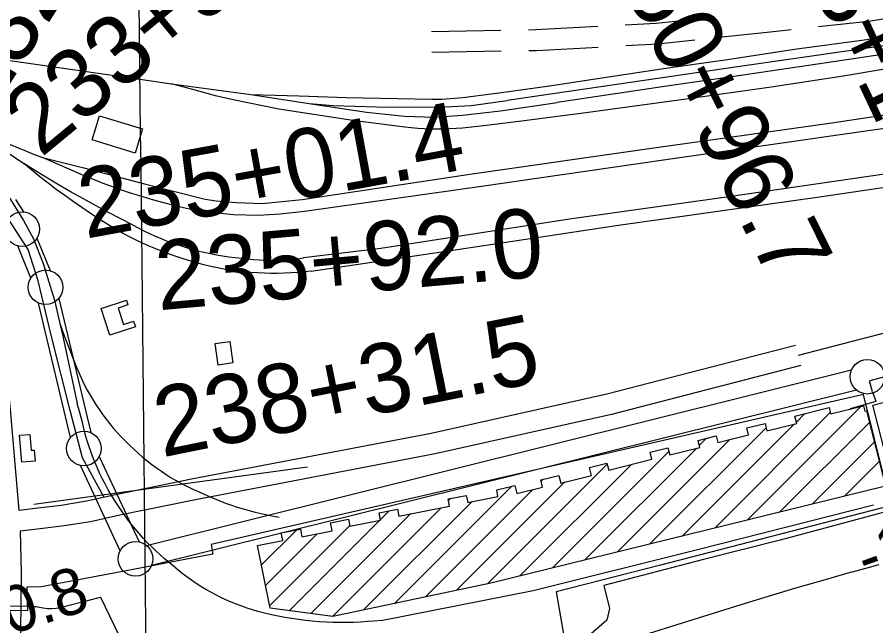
# Model space of a CAD drawing. Extents: x 3651524 to 3689615, y 505651 to 531377.
# Drawn here: x 3671368 to 3672608, y 516152 to 517031 of the extents above; entities that cross this region are included whole.
import ezdxf

# ---------------------------------------------------------------- set-up
doc = ezdxf.new("R2010")
doc.units = 0
for name, color, linetype in [('V-BLDG-OTLN', 7, 'Continuous'), ('V-CHAN-DOCK', 7, 'Continuous'), ('V-FLOD-BASE', 7, 'Continuous'), ('V-GRID-MAJR', 7, 'Continuous'), ('V-RAIL-TRAK', 7, 'Continuous'), ('V-RIVR-EDGE', 7, 'Continuous'), ('V-RIVR-RANG', 7, 'Continuous'), ('V-ROAD-CNTR', 7, 'Continuous'), ('V-SURV-IDEN', 7, 'Continuous'), ('V-SURV-LINE', 7, 'Continuous'), ('V-TOPO-DPTH', 7, 'Continuous'), ('V-TOPO-MINR', 7, 'Continuous'), ('V-UTIL-LINE', 7, 'Continuous')]:
    doc.layers.add(name, color=color, linetype=linetype)

msp = doc.modelspace()

# ---------------------------------------------------------------- linework, layer by layer
at = {"layer": 'V-BLDG-OTLN'}
for p, q in [((3672421.751, 516304.487), (3672586.19, 516468.926)), ((3672374.873, 516292.965), (3672541.758, 516459.85)), ((3672492.752, 516446.199), (3672505.049, 516458.496)), ((3672281.119, 516269.921), (3672449.194, 516437.996)), ((3672327.996, 516281.443), (3672490.043, 516443.49)), ((3672468.628, 516316.009), (3672598.199, 516445.58)), ((3672234.241, 516258.399), (3672396.594, 516420.752)), ((3672352.592, 516412.105), (3672363.156, 516422.669)), ((3672515.506, 516327.531), (3672605.29, 516417.316)), ((3672140.486, 516235.355), (3672308.666, 516403.534)), ((3672187.364, 516246.877), (3672348.796, 516408.309)), ((3672562.383, 516339.053), (3672612.382, 516389.052)), ((3672046.939, 516212.518), (3672219.601, 516385.18)), ((3672093.609, 516223.832), (3672254.771, 516384.995)), ((3672124.244, 516360.534), (3672127.099, 516363.389)), ((3671912.433, 516184.078), (3672081.915, 516353.56)), ((3672002.103, 516203.038), (3672158.622, 516359.556)), ((3671957.268, 516193.558), (3672112.275, 516348.565)), ((3671867.597, 516174.598), (3672024.039, 516331.039)), ((3671990.436, 516332.791), (3671993.26, 516335.616)), ((3671791.591, 516169.302), (3671935.766, 516313.477)), ((3671822.884, 516165.239), (3671979.813, 516322.168)), ((3671892.239, 516305.305), (3671904.575, 516317.641)), ((3671760.298, 516173.364), (3671890.92, 516303.986)), ((3671720.411, 516239.543), (3671771.301, 516290.433)), ((3671732.1, 516180.522), (3671847.976, 516296.398)), ((3671726.255, 516210.032), (3671800.964, 516284.741))]:
    msp.add_line(p, q, dxfattribs=at)
for points in [[(3671475.89, 516853.847), (3671486.66, 516888.917), (3671548.551, 516869.907), (3671537.778, 516834.837)], [(3671501.473, 516571.596), (3671488.722, 516610.354), (3671525.283, 516622.382), (3671527.55, 516615.488), (3671513.28, 516610.794), (3671521.087, 516587.066), (3671535.714, 516591.879), (3671538.39, 516583.74)], [(3671679.02, 516531.955), (3671657.768, 516528.457), (3671653.279, 516559.584), (3671674.593, 516562.66)], [(3672621.293, 516353.533), (3672051.49, 516213.48), (3671823.165, 516165.203), (3671732.811, 516176.932), (3671714.838, 516267.679), (3671751.01, 516274.845), (3671748.804, 516285.978), (3671776.515, 516291.466), (3671778.719, 516280.335), (3671822.276, 516288.962), (3671819.974, 516300.584), (3671846.125, 516305.761), (3671848.148, 516295.527), (3671892.44, 516304.287), (3671890.358, 516314.824), (3671916.959, 516320.095), (3671918.923, 516310.154), (3671992.055, 516324.584), (3671990.005, 516334.974), (3672016.131, 516340.125), (3672018.153, 516329.878), (3672061.796, 516338.486), (3672060.303, 516348.138), (3672086.255, 516354.649), (3672089.229, 516342.785), (3672126.359, 516352.097), (3672123.74, 516362.546), (3672149.737, 516369.067), (3672152.506, 516358.022), (3672196.794, 516369.13), (3672193.99, 516380.317), (3672219.232, 516386.653), (3672221.724, 516376.708), (3672283.991, 516392.322), (3672281.425, 516402.554), (3672307.285, 516409.038), (3672309.915, 516398.558), (3672353.263, 516409.429), (3672350.726, 516419.552), (3672376.737, 516426.075), (3672379.168, 516416.382), (3672423.524, 516427.505), (3672420.992, 516437.597), (3672447.618, 516444.274), (3672450.316, 516433.528), (3672493.232, 516444.29), (3672490.579, 516454.845), (3672539.887, 516467.287), (3672542.252, 516457.887), (3672589.7, 516469.808), (3672591.671, 516461.956), (3672593.948, 516462.525)], [(3671371.083, 516427.431), (3671386.081, 516428.226), (3671387.991, 516405.292), (3671392.001, 516405.626), (3671393.32, 516389.756), (3671374.346, 516388.175)]]:
    msp.add_lwpolyline(points, close=True, dxfattribs=at)
at = {"layer": 'V-CHAN-DOCK'}
for points in [[(3673018.924, 516442.009), (3672635.86, 516343.209), (3672603.008, 516470.576), (3672986.075, 516569.378), (3673018.924, 516442.009)], [(3672622.864, 516352.069), (3672589.567, 516485.918), (3671647.682, 516268.93), (3671649.951, 516254.969), (3671587.145, 516243.099), (3671532.418, 516232.345), (3671402.301, 516207.994), (3671381.63, 516207.381), (3671382.273, 516173.862), (3671330.877, 516172.615), (3671326.951, 516178.191), (3671314.634, 516188.216), (3671299.53, 516195.442), (3671285.557, 516198.2), (3671273.267, 516197.051), (3671260.987, 516193.111), (3671244.808, 516183.571), (3671133.251, 516110.656), (3671082.291, 516077.637), (3671067.932, 516099.2), (3671009.898, 516062.297), (3669993.478, 515892.678)], [(3672622.864, 516352.069), (3672630.37, 516325.463), (3672294.627, 516238.861), (3672145.733, 516200.895), (3672182.884, 515986.804), (3671847.264, 515929.179), (3671546.476, 515878.301), (3671256.452, 515828.231), (3671057.624, 515793.468), (3670818.287, 515752.336), (3670548.809, 515707.018), (3670260.547, 515657.934), (3670001.647, 515610.682), (3669813.581, 515578.688), (3669795.792, 515575.596), (3669313.275, 515495.57)]]:
    msp.add_lwpolyline(points, dxfattribs=at)
at = {"layer": 'V-FLOD-BASE'}
for p, q in [((3672684.627, 516528.942), (3672598.675, 516505.855)), ((3672602.521, 516489.706), (3672598.583, 516505.839))]:
    msp.add_line(p, q, dxfattribs=at)
for points in [[(3671492.859, 516338.07), (3671462.082, 516394.194), (3671443.978, 516462.99), (3671416.823, 516571.614), (3671397.814, 516650.368), (3671383.33, 516695.629), (3671343.501, 516757.183), (3671313.629, 516794.297), (3671229.443, 516848.61)], [(3672602.769, 516489.62), (3672607.358, 516476.018), (3672570.312, 516465.434)]]:
    msp.add_lwpolyline(points, dxfattribs=at)
at = {"layer": 'V-GRID-MAJR'}
msp.add_spline([(3671606.503, 511232.957), (3671541.307, 517290.097), (3671476.073, 523350.705), (3671446.132, 526132.422)], degree=3, dxfattribs=at)
at = {"layer": 'V-RAIL-TRAK'}
for p, q in [((3671466.71, 516801.158), (3671404.369, 516828.392)), ((3671404.369, 516828.392), (3671463.722, 516813.368)), ((3671433.398, 516570.426), (3671454.336, 516472.737))]:
    msp.add_line(p, q, dxfattribs=at)
for points in [[(3673415.176, 517106.81), (3673326.167, 517093.823), (3673185.165, 517072.909), (3672962.799, 517040.524), (3672769.177, 517011.672), (3672578.819, 516984.116), (3672404.549, 516958.979), (3672253.39, 516936.828), (3672075.061, 516911.007)], [(3673517.647, 517108.094), (3673445.816, 517097.694), (3673319.171, 517079.485), (3673154.742, 517055.426), (3672987.182, 517031.321), (3672812.291, 517005.549), (3672675.182, 516986.097), (3672536.213, 516965.211), (3672412.696, 516947.045), (3672302.292, 516931.098), (3672147.554, 516907.8)], [(3673678.768, 517111.608), (3673604.124, 517100.858), (3673505.904, 517086.492), (3673383.477, 517068.809), (3673228.572, 517045.978), (3673065.85, 517022.881), (3672952.473, 517007.05), (3672799.747, 516985.187), (3672686.557, 516967.167), (3672557.295, 516945.792), (3672456.593, 516929.979), (3672333.69, 516912.606)], [(3671705.192, 516919.422), (3671774.85, 516917.427), (3671842.635, 516915.25), (3671916.984, 516913.634), (3671966.441, 516912.922), (3671980.834, 516912.969), (3672010.999, 516915.426), (3672067.075, 516922.473), (3672136.257, 516932.208), (3672205.584, 516942.726), (3672304.424, 516957.572), (3672393.125, 516970.085), (3672489.928, 516985.058), (3672590.663, 516998.68), (3672690.442, 517013.693)], [(3671138.287, 516999.923), (3671194.224, 516991.733), (3671377.192, 516965.981), (3671531.638, 516943.429), (3671590.293, 516934.966), (3671705.192, 516919.422), (3671789.242, 516906.677)], [(3672333.69, 516912.606), (3672188.823, 516893.173), (3672099.858, 516881.391), (3672045.467, 516874.673), (3672010.569, 516870.979), (3672001.351, 516870.286), (3671992.121, 516869.801), (3671982.88, 516869.524), (3671973.638, 516869.459), (3671964.395, 516869.6), (3671955.156, 516869.95), (3671945.93, 516870.51), (3671936.718, 516871.278), (3671927.527, 516872.254), (3671852.453, 516881.882), (3671745.386, 516898.541), (3671679.575, 516911.656), (3671654.156, 516917.71), (3671626.426, 516925.257), (3671590.293, 516934.966)], [(3671232.405, 516916.491), (3671278.104, 516886.404), (3671303.071, 516869.967), (3671377.094, 516819.903)], [(3671639.025, 516768.488), (3671654.993, 516765.965), (3671684.165, 516763.479), (3671721.215, 516762.193), (3671778.94, 516768.052), (3672024.778, 516805.129), (3672276.928, 516841.041), (3672543.852, 516878.564), (3672808.996, 516918.646)], [(3673385.285, 516913.964), (3673160.712, 516882.656), (3672871.333, 516840.543), (3672620.171, 516804.439), (3672395.206, 516771.552), (3672165.119, 516739.442), (3671892.492, 516697.173), (3671781.185, 516683.294)], [(3671789.242, 516906.677), (3671823.779, 516903.499), (3671886.227, 516901.631), (3671975.669, 516901.055), (3672023.095, 516903.857), (3672075.061, 516911.007)], [(3671789.242, 516906.677), (3671871.985, 516894.105), (3671926.857, 516888.313), (3671970.07, 516886.934), (3672010.626, 516889.796), (3672065.634, 516896.062), (3672147.554, 516907.8)], [(3671792.072, 516664.411), (3672006.201, 516696.088), (3672235.888, 516730.76), (3672526.057, 516771.89), (3672767.96, 516807.183), (3673032.519, 516845.293), (3673279.346, 516881.978), (3673427.881, 516902.061), (3673455.458, 516907.056), (3673478.897, 516911.056)], [(3671227.42, 516900.974), (3671265.531, 516870.131), (3671297.935, 516836.908), (3671327.77, 516805.651), (3671355.445, 516771.431), (3671376.617, 516737.59), (3671391.07, 516710.827), (3671404.953, 516675.194), (3671421.64, 516622.224), (3671429.259, 516588.662), (3671433.398, 516570.426)], [(3672859.981, 516904.08), (3672596.408, 516867.155), (3672301.119, 516824.831), (3672041.486, 516787.127), (3671782.246, 516750.411), (3671747.178, 516746.579), (3671716.046, 516744.725), (3671680.178, 516745.817), (3671633.946, 516750.345)], [(3671278.104, 516886.404), (3671290.322, 516879.762), (3671302.639, 516873.303), (3671315.054, 516867.028), (3671327.557, 516860.939), (3671340.154, 516855.039), (3671352.835, 516849.325), (3671365.603, 516843.804), (3671378.448, 516838.475), (3671391.373, 516833.336), (3671404.369, 516828.392)], [(3671533.934, 516731.205), (3671516.09, 516740.298), (3671498.346, 516749.585), (3671480.702, 516759.066), (3671463.163, 516768.734), (3671445.729, 516778.593), (3671428.405, 516788.641), (3671411.187, 516798.877), (3671394.084, 516809.297), (3671377.094, 516819.903)], [(3671511.502, 516723.807), (3671498.643, 516731.602), (3671485.9, 516739.589), (3671473.282, 516747.769), (3671460.79, 516756.139), (3671448.426, 516764.698), (3671436.191, 516773.445), (3671424.094, 516782.376), (3671412.131, 516791.487), (3671400.308, 516800.781), (3671388.63, 516810.253), (3671377.094, 516819.903)], [(3671463.722, 516813.368), (3671507.474, 516801.854), (3671551.274, 516790.535), (3671595.126, 516779.412), (3671639.025, 516768.488)], [(3671633.946, 516750.345), (3671620.755, 516753.055), (3671607.607, 516755.969), (3671594.504, 516759.084), (3671581.45, 516762.4), (3671568.451, 516765.916), (3671555.506, 516769.633), (3671542.62, 516773.549), (3671529.795, 516777.661), (3671517.036, 516781.97), (3671504.344, 516786.476), (3671491.725, 516791.178), (3671479.179, 516796.073), (3671466.71, 516801.158)], [(3671792.072, 516664.411), (3671782.434, 516663.287), (3671772.774, 516662.388), (3671763.095, 516661.712), (3671753.402, 516661.259), (3671743.7, 516661.036), (3671733.997, 516661.036), (3671724.296, 516661.259), (3671714.602, 516661.712), (3671704.924, 516662.388), (3671695.261, 516663.289), (3671685.623, 516664.413), (3671676.016, 516665.761), (3671666.44, 516667.334), (3671656.904, 516669.126), (3671647.412, 516671.141), (3671637.251, 516673.57), (3671627.143, 516676.208), (3671617.091, 516679.056), (3671607.101, 516682.112), (3671597.174, 516685.376), (3671587.319, 516688.846), (3671577.54, 516692.52), (3671567.837, 516696.397), (3671558.217, 516700.472), (3671548.686, 516704.749), (3671539.242, 516709.223), (3671529.895, 516713.893), (3671520.649, 516718.755), (3671511.502, 516723.807)], [(3671533.934, 516731.205), (3671542.067, 516726.824), (3671550.297, 516722.634), (3671558.623, 516718.634), (3671567.04, 516714.829), (3671575.541, 516711.22), (3671584.126, 516707.808), (3671592.787, 516704.599), (3671601.52, 516701.588), (3671610.318, 516698.783), (3671619.182, 516696.18), (3671628.101, 516693.784), (3671637.075, 516691.594), (3671646.097, 516689.616), (3671655.163, 516687.844), (3671664.267, 516686.284), (3671673.405, 516684.934), (3671682.572, 516683.797), (3671691.761, 516682.874), (3671700.971, 516682.163), (3671708.964, 516681.221), (3671716.984, 516680.512), (3671725.021, 516680.039), (3671733.067, 516679.802), (3671741.118, 516679.798), (3671749.164, 516680.027), (3671757.203, 516680.492), (3671765.223, 516681.192), (3671773.218, 516682.126), (3671781.185, 516683.294)], [(3671429.259, 516588.662), (3671434.606, 516573.611), (3671440.183, 516558.642), (3671445.987, 516543.761), (3671452.018, 516528.971), (3671458.277, 516514.276), (3671464.759, 516499.678), (3671468.674, 516492.256), (3671472.785, 516484.941), (3671477.086, 516477.734), (3671481.573, 516470.642), (3671486.242, 516463.668), (3671491.094, 516456.82), (3671496.122, 516450.1), (3671501.324, 516443.514), (3671506.696, 516437.067), (3671512.233, 516430.761), (3671517.935, 516424.601), (3671523.796, 516418.594), (3671529.811, 516412.741), (3671535.935, 516406.834), (3671542.212, 516401.092), (3671548.639, 516395.515), (3671555.207, 516390.108), (3671561.916, 516384.875), (3671568.76, 516379.821), (3671575.736, 516374.945), (3671582.834, 516370.257), (3671590.053, 516365.753), (3671597.389, 516361.442), (3671604.834, 516357.326), (3671612.385, 516353.406), (3671620.036, 516349.687), (3671622.27, 516348.671), (3671627.779, 516346.166), (3671635.613, 516342.853), (3671643.709, 516339.109), (3671651.884, 516335.545), (3671660.142, 516332.166), (3671668.471, 516328.973), (3671676.87, 516325.969), (3671685.334, 516323.153), (3671693.862, 516320.525), (3671702.445, 516318.092), (3671711.08, 516315.852), (3671719.763, 516313.806), (3671728.49, 516311.954), (3671737.255, 516310.3), (3671746.054, 516308.843)], [(3671512.84, 516326.071), (3671508.08, 516333.37), (3671503.505, 516340.784), (3671499.114, 516348.31), (3671494.907, 516355.941), (3671490.893, 516363.677), (3671487.07, 516371.506), (3671483.443, 516379.428), (3671480.01, 516387.438), (3671476.778, 516395.529), (3671473.747, 516403.701), (3671470.919, 516411.942), (3671468.296, 516420.251), (3671465.877, 516428.623), (3671462.219, 516443.383), (3671458.373, 516458.089), (3671454.336, 516472.737)], [(3671893.196, 516159.53), (3671883.282, 516158.498), (3671873.347, 516157.67), (3671863.396, 516157.048), (3671853.434, 516156.63), (3671843.467, 516156.417), (3671833.497, 516156.413), (3671823.527, 516156.612), (3671813.566, 516157.015), (3671803.615, 516157.625), (3671793.678, 516158.442), (3671783.759, 516159.46), (3671773.865, 516160.685), (3671763.998, 516162.112), (3671754.162, 516163.745), (3671744.362, 516165.578), (3671734.601, 516167.611), (3671724.885, 516169.848), (3671715.217, 516172.283), (3671707.342, 516174.589), (3671699.531, 516177.096), (3671691.788, 516179.805), (3671684.116, 516182.713), (3671676.522, 516185.822), (3671669.012, 516189.126), (3671661.59, 516192.622), (3671654.26, 516196.31), (3671647.031, 516200.187), (3671639.902, 516204.248), (3671632.881, 516208.496), (3671625.973, 516212.921), (3671619.184, 516217.525), (3671612.516, 516222.305), (3671605.972, 516227.255), (3671599.56, 516232.373), (3671593.283, 516237.655), (3671587.145, 516243.099), (3671580.53, 516248.602), (3671574.052, 516254.262), (3671567.716, 516260.083), (3671561.523, 516266.053), (3671555.477, 516272.174), (3671549.583, 516278.443), (3671543.842, 516284.851), (3671538.259, 516291.399), (3671532.84, 516298.081), (3671527.585, 516304.895), (3671522.498, 516311.834), (3671517.583, 516318.893), (3671512.84, 516326.071)], [(3671893.196, 516159.53), (3672112.813, 516202.649), (3672350.123, 516261.973), (3672603.975, 516326.266)]]:
    msp.add_lwpolyline(points, dxfattribs=at)
at = {"layer": 'V-RIVR-EDGE'}
msp.add_lwpolyline([(3672630.799, 516318.593), (3672469.545, 516275.488), (3672358.573, 516247.577), (3672214.489, 516209.944), (3672222.985, 516176.836), (3672219.266, 516159.689), (3672185.494, 516130.361), (3672160.339, 516116.944), (3672182.657, 515974.123), (3671968.734, 515941.565), (3671645.089, 515890.896), (3671439.125, 515855.254), (3671133.861, 515804.54), (3670979.393, 515779.8), (3670605.462, 515712.099)], dxfattribs=at)
at = {"layer": 'V-ROAD-CNTR'}
for p, q in [((3671965.977, 517010.79), (3672065.963, 517012.501)), ((3671966.491, 516980.794), (3672066.476, 516982.506))]:
    msp.add_line(p, q, dxfattribs=at)
for points in [[(3672245.768, 517020.306), (3672290.399, 517022.703), (3672345.382, 517028.659)], [(3672524.853, 517017.961), (3672596.866, 517025.795), (3672624.14, 517029.764)], [(3672105.957, 517013.186), (3672116.559, 517013.367), (3672205.826, 517018.161)], [(3672385.672, 517002.849), (3672450.505, 517009.873), (3672485.088, 517013.635)], [(3672246.283, 516990.29), (3672292.821, 516992.789), (3672345.905, 516998.54)], [(3672106.47, 516983.19), (3672117.621, 516983.381), (3672206.34, 516988.145)], [(3673468.79, 516825.456), (3673370.228, 516788.954), (3673135.658, 516718.235), (3672878.909, 516644.091), (3672660.354, 516585.299), (3672495.247, 516542.291)], [(3671370.429, 516318.252), (3671358.467, 516458.945), (3671340.151, 516646.054), (3671329.186, 516750.284)], [(3672491.488, 516556.812), (3672218.93, 516486.257), (3671965.18, 516429.658), (3671619.341, 516363.383), (3671509.728, 516340.745), (3671467.674, 516331.593), (3671431.118, 516325.668), (3671397.165, 516321.458), (3671370.429, 516318.252)], [(3672499.006, 516527.77), (3672225.956, 516457.087), (3671971.27, 516400.28), (3671625.199, 516333.959), (3671515.952, 516311.397), (3671473.268, 516302.109), (3671435.366, 516295.964), (3671400.797, 516291.678), (3671372.051, 516288.232)], [(3671372.051, 516288.232), (3671373.172, 516228.903), (3671372.594, 516143.175), (3671369.87, 516042.578)]]:
    msp.add_lwpolyline(points, dxfattribs=at)
at = {"layer": 'V-SURV-LINE'}
for points in [[(3671364.961, 516767.707), (3671376.493, 516749.943)], [(3671396.145, 516712.053), (3671414.974, 516665.069)], [(3671387.135, 516653.89), (3671368.306, 516700.873)], [(3671427.713, 516624.949), (3671473.927, 516430.836)], [(3671444.738, 516423.906), (3671398.524, 516618.019)], [(3671554.295, 516267.855), (3672572.286, 516521.401)], [(3672579.525, 516492.287), (3671561.534, 516238.741)], [(3671486.009, 516396.193), (3671543.657, 516272.916)], [(3671516.482, 516260.208), (3671458.834, 516383.484)]]:
    msp.add_lwpolyline(points, dxfattribs=at)
for centre in [(3671374.79, 516725.017), (3671408.49, 516640.925), (3672595.29, 516511.672), (3671463.961, 516407.93), (3671538.53, 516248.47)]:
    msp.add_circle(centre, 25, dxfattribs=at)
at = {"layer": 'V-TOPO-DPTH'}
msp.add_lwpolyline([(3671574.209, 516014.676), (3671488.394, 516192.679), (3671483.616, 516191.456), (3671461.597, 516185.843), (3671429.759, 516177.755), (3671423.642, 516176.621), (3671417.507, 516176.023), (3671411.346, 516176.228), (3671405.169, 516176.969), (3671396.702, 516178.552), (3671394.742, 516178.901), (3671392.778, 516179.226), (3671388.835, 516179.784), (3671384.876, 516180.134), (3671382.891, 516180.189), (3671380.902, 516180.184), (3671351, 516179.43), (3671238.316, 516034.131)], dxfattribs=at)
at = {"layer": 'V-TOPO-MINR'}
for points in [[(3672611.707, 516239.612), (3672573.282, 516229.227), (3672570.594, 516228.486), (3672530.934, 516217.335), (3672491.354, 516205.914), (3672451.893, 516194.087), (3672412.512, 516181.989), (3671513.621, 515900.801), (3671510.122, 515899.735), (3671506.612, 515898.704), (3671503.088, 515897.725), (3671499.553, 515896.782), (3671456.124, 515885.538), (3671440.741, 515881.925), (3671425.274, 515878.782), (3671409.681, 515876.342), (3671394.003, 515874.372), (3671378.251, 515872.912), (3671362.484, 515871.663), (3671346.695, 515870.727), (3671330.892, 515870.001), (3671181.346, 515864.62)], [(3671488.394, 516192.679), (3671483.616, 516191.456), (3671461.597, 516185.843), (3671429.759, 516177.755), (3671423.642, 516176.621), (3671417.507, 516176.023), (3671411.346, 516176.228), (3671405.169, 516176.969), (3671396.702, 516178.552), (3671394.742, 516178.901), (3671392.778, 516179.226), (3671388.835, 516179.784), (3671384.876, 516180.134), (3671382.891, 516180.189), (3671380.902, 516180.184), (3671351, 516179.43)]]:
    msp.add_lwpolyline(points, dxfattribs=at)
at = {"layer": 'V-UTIL-LINE'}
msp.add_line((3671391.858, 516327.589), (3671786.684, 516381.248), dxfattribs=at)

# ---------------------------------------------------------------- texts
at = {"layer": 'V-RIVR-RANG'}
for s, rotation, p in [('-14', 19.918326, (3672593.941, 516216.107)), ('10.8', 17.748326, (3671309.411, 516122.99))]:
    msp.add_text(s, height=67, rotation=rotation, dxfattribs=at).set_placement(p)
at = {"layer": 'V-SURV-IDEN'}
for s, rotation, p in [('232+10.0', 57.377201, (3671248.934, 516997.905)), ('232+98.4', 57.665833, (3671330.674, 516892.987)), ('233+90.6', 39.596837, (3671401.848, 516827.471)), ('253+15.3', 295.312871, (3672450.39, 517213.163)), ('250+96.7', 296.395739, (3672209.07, 517143.015)), ('235+01.4', 10.402546, (3671466.182, 516710.913)), ('235+92.0', 5.055325, (3671571.463, 516607.553)), ('238+31.5', 11.341146, (3671576.786, 516394.97))]:
    msp.add_text(s, height=100, rotation=rotation, dxfattribs=at).set_placement(p)

doc.saveas('drawing.dxf')
